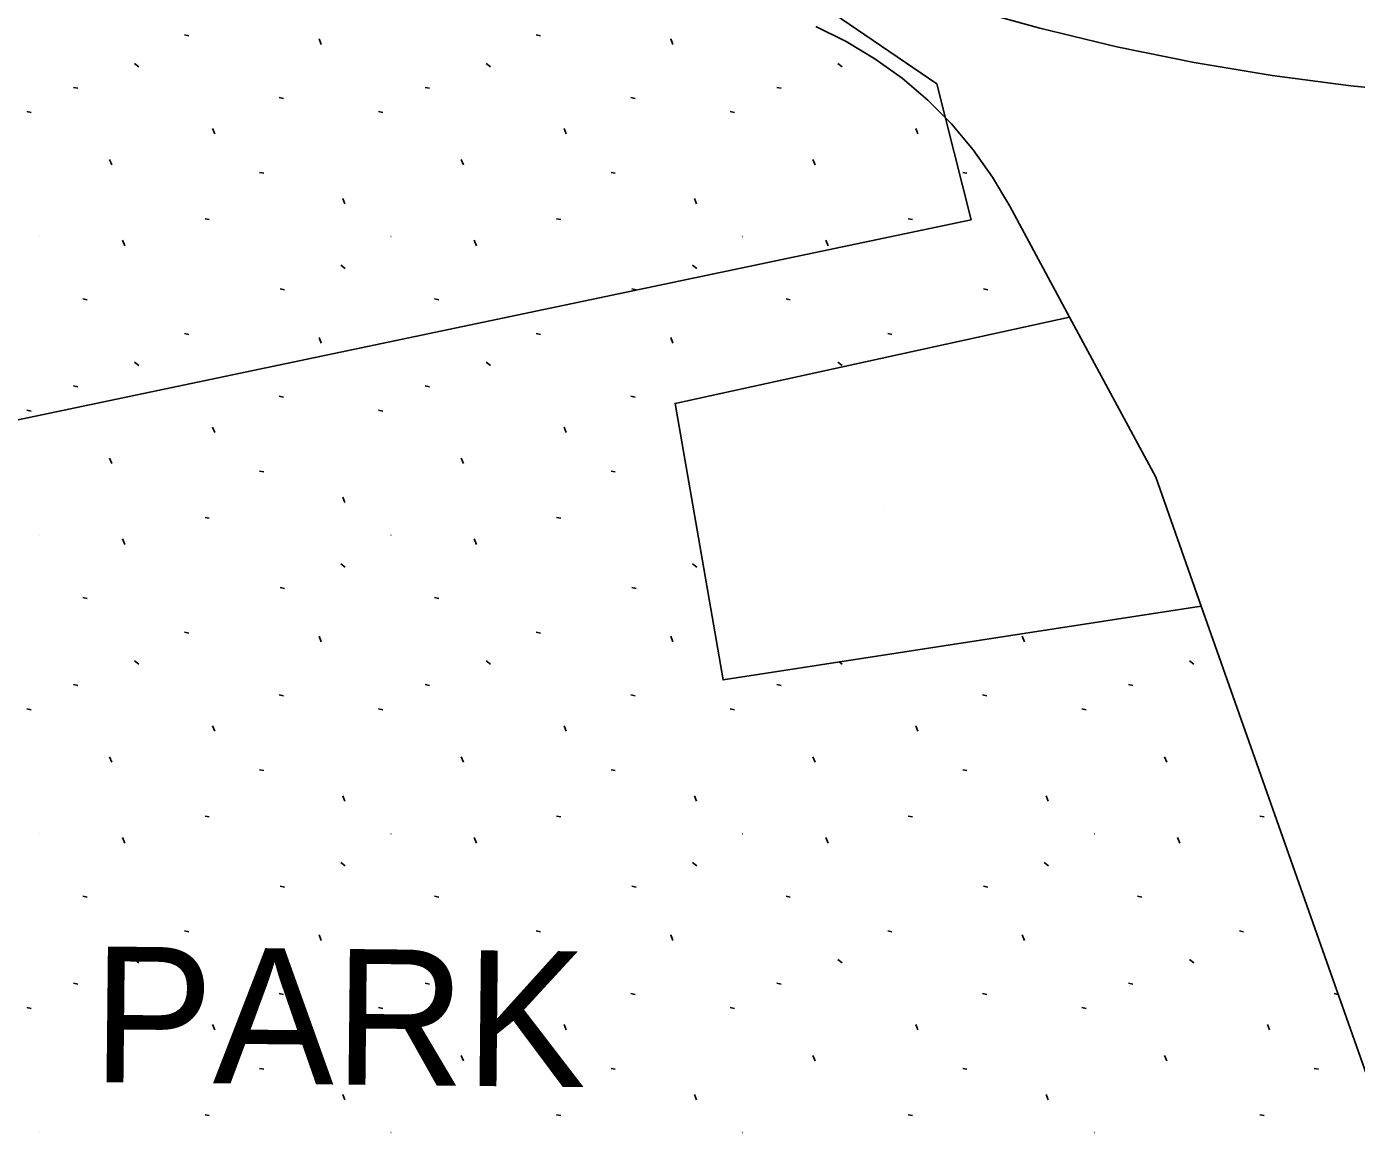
# Model space of a CAD drawing. Extents: x 413946 to 415528, y 4453939 to 4454944.
# Drawn here: x 414024.32 to 414063.53, y 4453972.39 to 4454005.05 of the extents above; entities that cross this region are included whole.
import ezdxf

# ---------------------------------------------------------------- set-up
doc = ezdxf.new("R2010")
doc.units = 0
for name, color, linetype in [('0_KADASTRO', 7, 'Continuous'), ('Level 28', 7, 'Continuous'), ('Level 33', 7, 'Continuous'), ('Level 41', 7, 'Continuous'), ('Level 54', 7, 'Continuous'), ('Level 62', 7, 'Continuous'), ('SNR_FONKSIYON', 7, 'Continuous')]:
    doc.layers.add(name, color=color, linetype=linetype)

msp = doc.modelspace()

# ---------------------------------------------------------------- linework, layer by layer
at = {"layer": '0_KADASTRO'}
msp.add_lwpolyline([(413968.986, 4453998.222), (413990.811, 4454016.726), (414042.478, 4454009.285), (414051.157, 4454003.364), (414052.165, 4453999.353), (413982.185, 4453984.673)], close=True, dxfattribs=at)
at = {"layer": 'Level 28'}
for p, q in [((414047.591, 4454005.052), (414048.48, 4454004.614)), ((414048.48, 4454004.614), (414049.33, 4454004.105)), ((414049.33, 4454004.105), (414050.135, 4454003.527)), ((414050.135, 4454003.527), (414050.89, 4454002.884)), ((414050.89, 4454002.884), (414051.589, 4454002.181)), ((414051.589, 4454002.181), (414052.227, 4454001.423)), ((414052.227, 4454001.423), (414052.801, 4454000.615)), ((414052.801, 4454000.615), (414053.306, 4453999.762)), ((414053.306, 4453999.762), (414055.067, 4453996.488)), ((414055.067, 4453996.488), (414057.61, 4453991.762)), ((414057.61, 4453991.762), (414058.949, 4453987.965)), ((414058.949, 4453987.965), (414076.051, 4453939.478))]:
    msp.add_line(p, q, dxfattribs=at)
at = {"layer": 'Level 41'}
for p, q in [((414028.974, 4454004.805), (414029.099, 4454004.78)), ((414028.974, 4454004.805), (414029.099, 4454004.78)), ((414033.007, 4454004.525), (414032.942, 4454004.687)), ((414033.007, 4454004.525), (414032.942, 4454004.687)), ((414039.342, 4454004.805), (414039.467, 4454004.78)), ((414039.342, 4454004.805), (414039.467, 4454004.78)), ((414043.375, 4454004.525), (414043.31, 4454004.687)), ((414043.375, 4454004.525), (414043.31, 4454004.687)), ((414027.499, 4454003.967), (414027.626, 4454003.867)), ((414027.499, 4454003.967), (414027.626, 4454003.867)), ((414037.867, 4454003.967), (414037.994, 4454003.867)), ((414037.867, 4454003.967), (414037.994, 4454003.867)), ((414048.235, 4454003.967), (414048.362, 4454003.867)), ((414048.235, 4454003.967), (414048.362, 4454003.867)), ((414025.704, 4454003.261), (414025.83, 4454003.238)), ((414025.704, 4454003.261), (414025.83, 4454003.238)), ((414036.072, 4454003.261), (414036.198, 4454003.238)), ((414036.072, 4454003.261), (414036.198, 4454003.238)), ((414046.44, 4454003.261), (414046.566, 4454003.238)), ((414046.44, 4454003.261), (414046.566, 4454003.238)), ((414031.767, 4454002.957), (414031.894, 4454002.934)), ((414031.767, 4454002.957), (414031.894, 4454002.934)), ((414042.135, 4454002.957), (414042.262, 4454002.934)), ((414042.135, 4454002.957), (414042.262, 4454002.934)), ((414024.328, 4454002.547), (414024.455, 4454002.523)), ((414024.328, 4454002.547), (414024.455, 4454002.523)), ((414034.696, 4454002.547), (414034.823, 4454002.523)), ((414034.696, 4454002.547), (414034.823, 4454002.523)), ((414045.064, 4454002.547), (414045.191, 4454002.523)), ((414045.064, 4454002.547), (414045.191, 4454002.523)), ((414029.864, 4454001.888), (414029.798, 4454002.05)), ((414029.864, 4454001.888), (414029.798, 4454002.05)), ((414040.232, 4454001.888), (414040.166, 4454002.05)), ((414040.232, 4454001.888), (414040.166, 4454002.05)), ((414050.6, 4454001.888), (414050.534, 4454002.05)), ((414050.6, 4454001.888), (414050.534, 4454002.05)), ((414026.833, 4454000.974), (414026.768, 4454001.137)), ((414026.833, 4454000.974), (414026.768, 4454001.137)), ((414037.201, 4454000.974), (414037.136, 4454001.137)), ((414037.201, 4454000.974), (414037.136, 4454001.137)), ((414047.569, 4454000.974), (414047.504, 4454001.137)), ((414047.569, 4454000.974), (414047.504, 4454001.137)), ((414031.183, 4454000.753), (414031.309, 4454000.73)), ((414031.183, 4454000.753), (414031.309, 4454000.73)), ((414041.551, 4454000.753), (414041.677, 4454000.73)), ((414041.551, 4454000.753), (414041.677, 4454000.73)), ((414051.919, 4454000.753), (414052.045, 4454000.73)), ((414051.919, 4454000.753), (414052.045, 4454000.73)), ((414033.705, 4453999.824), (414033.641, 4453999.986)), ((414033.705, 4453999.824), (414033.641, 4453999.986)), ((414044.073, 4453999.824), (414044.009, 4453999.986)), ((414044.073, 4453999.824), (414044.009, 4453999.986)), ((414029.579, 4453999.386), (414029.705, 4453999.361)), ((414029.579, 4453999.386), (414029.705, 4453999.361)), ((414039.947, 4453999.386), (414040.073, 4453999.361)), ((414039.947, 4453999.386), (414040.073, 4453999.361)), ((414050.315, 4453999.386), (414050.441, 4453999.361)), ((414050.315, 4453999.386), (414050.441, 4453999.361)), ((414024.695, 4453998.861), (414024.703, 4453998.859)), ((414024.695, 4453998.861), (414024.703, 4453998.859)), ((414027.215, 4453998.591), (414027.15, 4453998.753)), ((414027.215, 4453998.591), (414027.15, 4453998.753)), ((414035.063, 4453998.861), (414035.071, 4453998.859)), ((414035.063, 4453998.861), (414035.071, 4453998.859)), ((414037.583, 4453998.591), (414037.518, 4453998.753)), ((414037.583, 4453998.591), (414037.518, 4453998.753)), ((414045.431, 4453998.861), (414045.439, 4453998.859)), ((414045.431, 4453998.861), (414045.439, 4453998.859)), ((414047.951, 4453998.591), (414047.886, 4453998.753)), ((414047.951, 4453998.591), (414047.886, 4453998.753)), ((414033.588, 4453998.022), (414033.715, 4453997.923)), ((414033.588, 4453998.022), (414033.715, 4453997.923)), ((414043.956, 4453998.022), (414044.083, 4453997.923)), ((414043.956, 4453998.022), (414044.083, 4453997.923)), ((414031.794, 4453997.317), (414031.92, 4453997.293)), ((414031.794, 4453997.317), (414031.92, 4453997.293)), ((414042.162, 4453997.317), (414042.288, 4453997.293)), ((414042.162, 4453997.317), (414042.288, 4453997.293)), ((414052.53, 4453997.317), (414052.656, 4453997.293)), ((414052.53, 4453997.317), (414052.656, 4453997.293)), ((414025.974, 4453997.023), (414026.101, 4453996.999)), ((414025.974, 4453997.023), (414026.101, 4453996.999)), ((414036.342, 4453997.023), (414036.469, 4453996.999)), ((414036.342, 4453997.023), (414036.469, 4453996.999)), ((414046.71, 4453997.023), (414046.837, 4453996.999)), ((414046.71, 4453997.023), (414046.837, 4453996.999)), ((414028.974, 4453995.999), (414029.099, 4453995.974)), ((414028.974, 4453995.999), (414029.099, 4453995.974)), ((414039.342, 4453995.999), (414039.467, 4453995.974)), ((414039.342, 4453995.999), (414039.467, 4453995.974)), ((414049.71, 4453995.999), (414049.835, 4453995.974)), ((414049.71, 4453995.999), (414049.835, 4453995.974)), ((414033.007, 4453995.719), (414032.942, 4453995.881)), ((414033.007, 4453995.719), (414032.942, 4453995.881)), ((414043.375, 4453995.719), (414043.31, 4453995.881)), ((414043.375, 4453995.719), (414043.31, 4453995.881)), ((414027.499, 4453995.161), (414027.626, 4453995.061)), ((414027.499, 4453995.161), (414027.626, 4453995.061)), ((414037.867, 4453995.161), (414037.994, 4453995.061)), ((414037.867, 4453995.161), (414037.994, 4453995.061)), ((414048.235, 4453995.161), (414048.362, 4453995.061)), ((414048.235, 4453995.161), (414048.362, 4453995.061)), ((414025.704, 4453994.455), (414025.83, 4453994.432)), ((414025.704, 4453994.455), (414025.83, 4453994.432)), ((414036.072, 4453994.455), (414036.198, 4453994.432)), ((414036.072, 4453994.455), (414036.198, 4453994.432)), ((414031.767, 4453994.151), (414031.894, 4453994.128)), ((414031.767, 4453994.151), (414031.894, 4453994.128)), ((414042.135, 4453994.151), (414042.262, 4453994.128)), ((414042.135, 4453994.151), (414042.262, 4453994.128)), ((414024.328, 4453993.741), (414024.455, 4453993.717)), ((414024.328, 4453993.741), (414024.455, 4453993.717)), ((414034.696, 4453993.741), (414034.823, 4453993.717)), ((414034.696, 4453993.741), (414034.823, 4453993.717)), ((414029.864, 4453993.082), (414029.798, 4453993.244)), ((414029.864, 4453993.082), (414029.798, 4453993.244)), ((414040.232, 4453993.082), (414040.166, 4453993.244)), ((414040.232, 4453993.082), (414040.166, 4453993.244)), ((414026.833, 4453992.168), (414026.768, 4453992.331)), ((414026.833, 4453992.168), (414026.768, 4453992.331)), ((414037.201, 4453992.168), (414037.136, 4453992.331)), ((414037.201, 4453992.168), (414037.136, 4453992.331)), ((414031.183, 4453991.947), (414031.309, 4453991.924)), ((414031.183, 4453991.947), (414031.309, 4453991.924)), ((414041.551, 4453991.947), (414041.677, 4453991.924)), ((414041.551, 4453991.947), (414041.677, 4453991.924)), ((414033.705, 4453991.018), (414033.641, 4453991.18)), ((414033.705, 4453991.018), (414033.641, 4453991.18)), ((414029.579, 4453990.58), (414029.705, 4453990.555)), ((414029.579, 4453990.58), (414029.705, 4453990.555)), ((414039.947, 4453990.58), (414040.073, 4453990.555)), ((414039.947, 4453990.58), (414040.073, 4453990.555)), ((414024.695, 4453990.055), (414024.703, 4453990.053)), ((414024.695, 4453990.055), (414024.703, 4453990.053)), ((414027.215, 4453989.785), (414027.15, 4453989.947)), ((414027.215, 4453989.785), (414027.15, 4453989.947)), ((414035.063, 4453990.055), (414035.071, 4453990.053)), ((414035.063, 4453990.055), (414035.071, 4453990.053)), ((414037.583, 4453989.785), (414037.518, 4453989.947)), ((414037.583, 4453989.785), (414037.518, 4453989.947)), ((414033.588, 4453989.216), (414033.715, 4453989.117)), ((414033.588, 4453989.216), (414033.715, 4453989.117)), ((414043.956, 4453989.216), (414044.083, 4453989.117)), ((414043.956, 4453989.216), (414044.083, 4453989.117)), ((414031.794, 4453988.511), (414031.92, 4453988.487)), ((414031.794, 4453988.511), (414031.92, 4453988.487)), ((414042.162, 4453988.511), (414042.288, 4453988.487)), ((414042.162, 4453988.511), (414042.288, 4453988.487)), ((414025.974, 4453988.217), (414026.101, 4453988.193)), ((414025.974, 4453988.217), (414026.101, 4453988.193)), ((414036.342, 4453988.217), (414036.469, 4453988.193)), ((414036.342, 4453988.217), (414036.469, 4453988.193)), ((414028.974, 4453987.193), (414029.099, 4453987.168)), ((414028.974, 4453987.193), (414029.099, 4453987.168)), ((414033.007, 4453986.913), (414032.942, 4453987.075)), ((414033.007, 4453986.913), (414032.942, 4453987.075)), ((414039.342, 4453987.193), (414039.467, 4453987.168)), ((414039.342, 4453987.193), (414039.467, 4453987.168)), ((414043.375, 4453986.913), (414043.31, 4453987.075)), ((414043.375, 4453986.913), (414043.31, 4453987.075)), ((414053.743, 4453986.913), (414053.678, 4453987.075)), ((414053.743, 4453986.913), (414053.678, 4453987.075)), ((414027.499, 4453986.355), (414027.626, 4453986.255)), ((414027.499, 4453986.355), (414027.626, 4453986.255)), ((414037.867, 4453986.355), (414037.994, 4453986.255)), ((414037.867, 4453986.355), (414037.994, 4453986.255)), ((414048.282, 4453986.318), (414048.362, 4453986.255)), ((414048.282, 4453986.318), (414048.362, 4453986.255)), ((414058.603, 4453986.355), (414058.73, 4453986.255)), ((414058.603, 4453986.355), (414058.73, 4453986.255)), ((414025.704, 4453985.649), (414025.83, 4453985.626)), ((414025.704, 4453985.649), (414025.83, 4453985.626)), ((414036.072, 4453985.649), (414036.198, 4453985.626)), ((414036.072, 4453985.649), (414036.198, 4453985.626)), ((414046.44, 4453985.649), (414046.566, 4453985.626)), ((414046.44, 4453985.649), (414046.566, 4453985.626)), ((414056.808, 4453985.649), (414056.934, 4453985.626)), ((414056.808, 4453985.649), (414056.934, 4453985.626)), ((414031.767, 4453985.345), (414031.894, 4453985.322)), ((414031.767, 4453985.345), (414031.894, 4453985.322)), ((414042.135, 4453985.345), (414042.262, 4453985.322)), ((414042.135, 4453985.345), (414042.262, 4453985.322)), ((414052.503, 4453985.345), (414052.63, 4453985.322)), ((414052.503, 4453985.345), (414052.63, 4453985.322)), ((414024.328, 4453984.935), (414024.455, 4453984.911)), ((414024.328, 4453984.935), (414024.455, 4453984.911)), ((414034.696, 4453984.935), (414034.823, 4453984.911)), ((414034.696, 4453984.935), (414034.823, 4453984.911)), ((414045.064, 4453984.935), (414045.191, 4453984.911)), ((414045.064, 4453984.935), (414045.191, 4453984.911)), ((414055.432, 4453984.935), (414055.559, 4453984.911)), ((414055.432, 4453984.935), (414055.559, 4453984.911)), ((414029.864, 4453984.276), (414029.798, 4453984.438)), ((414029.864, 4453984.276), (414029.798, 4453984.438)), ((414040.232, 4453984.276), (414040.166, 4453984.438)), ((414040.232, 4453984.276), (414040.166, 4453984.438)), ((414050.6, 4453984.276), (414050.534, 4453984.438)), ((414050.6, 4453984.276), (414050.534, 4453984.438)), ((414026.833, 4453983.362), (414026.768, 4453983.525)), ((414026.833, 4453983.362), (414026.768, 4453983.525)), ((414037.201, 4453983.362), (414037.136, 4453983.525)), ((414037.201, 4453983.362), (414037.136, 4453983.525)), ((414047.569, 4453983.362), (414047.504, 4453983.525)), ((414047.569, 4453983.362), (414047.504, 4453983.525)), ((414057.937, 4453983.362), (414057.872, 4453983.525)), ((414057.937, 4453983.362), (414057.872, 4453983.525)), ((414031.183, 4453983.141), (414031.309, 4453983.118)), ((414031.183, 4453983.141), (414031.309, 4453983.118)), ((414041.551, 4453983.141), (414041.677, 4453983.118)), ((414041.551, 4453983.141), (414041.677, 4453983.118)), ((414051.919, 4453983.141), (414052.045, 4453983.118)), ((414051.919, 4453983.141), (414052.045, 4453983.118)), ((414033.705, 4453982.212), (414033.641, 4453982.374)), ((414033.705, 4453982.212), (414033.641, 4453982.374)), ((414044.073, 4453982.212), (414044.009, 4453982.374)), ((414044.073, 4453982.212), (414044.009, 4453982.374)), ((414054.441, 4453982.212), (414054.377, 4453982.374)), ((414054.441, 4453982.212), (414054.377, 4453982.374)), ((414029.579, 4453981.774), (414029.705, 4453981.749)), ((414029.579, 4453981.774), (414029.705, 4453981.749)), ((414039.947, 4453981.774), (414040.073, 4453981.749)), ((414039.947, 4453981.774), (414040.073, 4453981.749)), ((414050.315, 4453981.774), (414050.441, 4453981.749)), ((414050.315, 4453981.774), (414050.441, 4453981.749)), ((414060.683, 4453981.774), (414060.809, 4453981.749)), ((414060.683, 4453981.774), (414060.809, 4453981.749)), ((414024.695, 4453981.249), (414024.703, 4453981.247)), ((414024.695, 4453981.249), (414024.703, 4453981.247)), ((414027.215, 4453980.979), (414027.15, 4453981.141)), ((414027.215, 4453980.979), (414027.15, 4453981.141)), ((414035.063, 4453981.249), (414035.071, 4453981.247)), ((414035.063, 4453981.249), (414035.071, 4453981.247)), ((414037.583, 4453980.979), (414037.518, 4453981.141)), ((414037.583, 4453980.979), (414037.518, 4453981.141)), ((414045.431, 4453981.249), (414045.439, 4453981.247)), ((414045.431, 4453981.249), (414045.439, 4453981.247)), ((414047.951, 4453980.979), (414047.886, 4453981.141)), ((414047.951, 4453980.979), (414047.886, 4453981.141)), ((414055.799, 4453981.249), (414055.807, 4453981.247)), ((414055.799, 4453981.249), (414055.807, 4453981.247)), ((414058.319, 4453980.979), (414058.254, 4453981.141)), ((414058.319, 4453980.979), (414058.254, 4453981.141)), ((414033.588, 4453980.41), (414033.715, 4453980.311)), ((414033.588, 4453980.41), (414033.715, 4453980.311)), ((414043.956, 4453980.41), (414044.083, 4453980.311)), ((414043.956, 4453980.41), (414044.083, 4453980.311)), ((414054.324, 4453980.41), (414054.451, 4453980.311)), ((414054.324, 4453980.41), (414054.451, 4453980.311)), ((414031.794, 4453979.705), (414031.92, 4453979.681)), ((414031.794, 4453979.705), (414031.92, 4453979.681)), ((414042.162, 4453979.705), (414042.288, 4453979.681)), ((414042.162, 4453979.705), (414042.288, 4453979.681)), ((414052.53, 4453979.705), (414052.656, 4453979.681)), ((414052.53, 4453979.705), (414052.656, 4453979.681)), ((414025.974, 4453979.411), (414026.101, 4453979.387)), ((414025.974, 4453979.411), (414026.101, 4453979.387)), ((414036.342, 4453979.411), (414036.469, 4453979.387)), ((414036.342, 4453979.411), (414036.469, 4453979.387)), ((414046.71, 4453979.411), (414046.837, 4453979.387)), ((414046.71, 4453979.411), (414046.837, 4453979.387)), ((414057.078, 4453979.411), (414057.205, 4453979.387)), ((414057.078, 4453979.411), (414057.205, 4453979.387)), ((414028.974, 4453978.387), (414029.099, 4453978.362)), ((414028.974, 4453978.387), (414029.099, 4453978.362)), ((414039.342, 4453978.387), (414039.467, 4453978.362)), ((414039.342, 4453978.387), (414039.467, 4453978.362)), ((414049.71, 4453978.387), (414049.835, 4453978.362)), ((414049.71, 4453978.387), (414049.835, 4453978.362)), ((414060.078, 4453978.387), (414060.203, 4453978.362)), ((414060.078, 4453978.387), (414060.203, 4453978.362)), ((414033.007, 4453978.107), (414032.942, 4453978.269)), ((414033.007, 4453978.107), (414032.942, 4453978.269)), ((414043.375, 4453978.107), (414043.31, 4453978.269)), ((414043.375, 4453978.107), (414043.31, 4453978.269)), ((414053.743, 4453978.107), (414053.678, 4453978.269)), ((414053.743, 4453978.107), (414053.678, 4453978.269)), ((414027.499, 4453977.549), (414027.626, 4453977.449)), ((414027.499, 4453977.549), (414027.626, 4453977.449)), ((414037.867, 4453977.549), (414037.994, 4453977.449)), ((414037.867, 4453977.549), (414037.994, 4453977.449)), ((414048.235, 4453977.549), (414048.362, 4453977.449)), ((414048.235, 4453977.549), (414048.362, 4453977.449)), ((414058.603, 4453977.549), (414058.73, 4453977.449)), ((414058.603, 4453977.549), (414058.73, 4453977.449)), ((414025.704, 4453976.843), (414025.83, 4453976.82)), ((414025.704, 4453976.843), (414025.83, 4453976.82)), ((414036.072, 4453976.843), (414036.198, 4453976.82)), ((414036.072, 4453976.843), (414036.198, 4453976.82)), ((414046.44, 4453976.843), (414046.566, 4453976.82)), ((414046.44, 4453976.843), (414046.566, 4453976.82)), ((414056.808, 4453976.843), (414056.934, 4453976.82)), ((414056.808, 4453976.843), (414056.934, 4453976.82)), ((414031.767, 4453976.539), (414031.894, 4453976.516)), ((414031.767, 4453976.539), (414031.894, 4453976.516)), ((414042.135, 4453976.539), (414042.262, 4453976.516)), ((414042.135, 4453976.539), (414042.262, 4453976.516)), ((414052.503, 4453976.539), (414052.63, 4453976.516)), ((414052.503, 4453976.539), (414052.63, 4453976.516)), ((414062.871, 4453976.539), (414062.987, 4453976.518)), ((414062.871, 4453976.539), (414062.987, 4453976.518)), ((414024.328, 4453976.129), (414024.455, 4453976.105)), ((414024.328, 4453976.129), (414024.455, 4453976.105)), ((414034.696, 4453976.129), (414034.823, 4453976.105)), ((414034.696, 4453976.129), (414034.823, 4453976.105)), ((414045.064, 4453976.129), (414045.191, 4453976.105)), ((414045.064, 4453976.129), (414045.191, 4453976.105)), ((414055.432, 4453976.129), (414055.559, 4453976.105)), ((414055.432, 4453976.129), (414055.559, 4453976.105)), ((414029.864, 4453975.47), (414029.798, 4453975.632)), ((414029.864, 4453975.47), (414029.798, 4453975.632)), ((414040.232, 4453975.47), (414040.166, 4453975.632)), ((414040.232, 4453975.47), (414040.166, 4453975.632)), ((414050.6, 4453975.47), (414050.534, 4453975.632)), ((414050.6, 4453975.47), (414050.534, 4453975.632)), ((414060.968, 4453975.47), (414060.902, 4453975.632)), ((414060.968, 4453975.47), (414060.902, 4453975.632)), ((414026.833, 4453974.556), (414026.768, 4453974.719)), ((414026.833, 4453974.556), (414026.768, 4453974.719)), ((414037.201, 4453974.556), (414037.136, 4453974.719)), ((414037.201, 4453974.556), (414037.136, 4453974.719)), ((414047.569, 4453974.556), (414047.504, 4453974.719)), ((414047.569, 4453974.556), (414047.504, 4453974.719)), ((414057.937, 4453974.556), (414057.872, 4453974.719)), ((414057.937, 4453974.556), (414057.872, 4453974.719)), ((414031.183, 4453974.335), (414031.309, 4453974.312)), ((414031.183, 4453974.335), (414031.309, 4453974.312)), ((414041.551, 4453974.335), (414041.677, 4453974.312)), ((414041.551, 4453974.335), (414041.677, 4453974.312)), ((414051.919, 4453974.335), (414052.045, 4453974.312)), ((414051.919, 4453974.335), (414052.045, 4453974.312)), ((414062.287, 4453974.335), (414062.413, 4453974.312)), ((414062.287, 4453974.335), (414062.413, 4453974.312)), ((414033.705, 4453973.406), (414033.641, 4453973.568)), ((414033.705, 4453973.406), (414033.641, 4453973.568)), ((414044.073, 4453973.406), (414044.009, 4453973.568)), ((414044.073, 4453973.406), (414044.009, 4453973.568)), ((414054.441, 4453973.406), (414054.377, 4453973.568)), ((414054.441, 4453973.406), (414054.377, 4453973.568)), ((414029.579, 4453972.968), (414029.705, 4453972.943)), ((414029.579, 4453972.968), (414029.705, 4453972.943)), ((414039.947, 4453972.968), (414040.073, 4453972.943)), ((414039.947, 4453972.968), (414040.073, 4453972.943)), ((414050.315, 4453972.968), (414050.441, 4453972.943)), ((414050.315, 4453972.968), (414050.441, 4453972.943)), ((414060.683, 4453972.968), (414060.809, 4453972.943)), ((414060.683, 4453972.968), (414060.809, 4453972.943)), ((414024.695, 4453972.443), (414024.703, 4453972.441)), ((414024.695, 4453972.443), (414024.703, 4453972.441)), ((414035.063, 4453972.443), (414035.071, 4453972.441)), ((414035.063, 4453972.443), (414035.071, 4453972.441)), ((414045.431, 4453972.443), (414045.439, 4453972.441)), ((414045.431, 4453972.443), (414045.439, 4453972.441)), ((414055.799, 4453972.443), (414055.807, 4453972.441)), ((414055.799, 4453972.443), (414055.807, 4453972.441))]:
    msp.add_line(p, q, dxfattribs=at)
at = {"layer": 'Level 54'}
msp.add_line((414049.593, 4453990.887), (414049.593, 4453990.887), dxfattribs=at)
msp.add_lwpolyline([(414058.949, 4453987.965), (414044.853, 4453985.788), (414043.437, 4453993.943), (414055.067, 4453996.488), (414057.61, 4453991.762)], close=True, dxfattribs=at)
at = {"layer": 'Level 62'}
msp.add_lwpolyline([(414049.714, 4454006.325), (414051.94, 4454005.624), (414054.19, 4454005.001), (414056.46, 4454004.457), (414058.747, 4454003.993), (414061.049, 4454003.609), (414063.364, 4454003.305), (414065.687, 4454003.083), (414068.017, 4454002.942)], dxfattribs=at)
at = {"layer": 'SNR_FONKSIYON'}
for p, q in [((414043.437, 4453993.943), (414055.067, 4453996.488)), ((414044.853, 4453985.788), (414043.437, 4453993.943)), ((414058.949, 4453987.965), (414044.853, 4453985.788))]:
    msp.add_line(p, q, dxfattribs=at)

# ---------------------------------------------------------------- texts
at = {"layer": 'Level 33'}
msp.add_text('PARK', height=4, rotation=359.4136, dxfattribs=at).set_placement((414026.237, 4453973.932))

doc.saveas('drawing.dxf')
